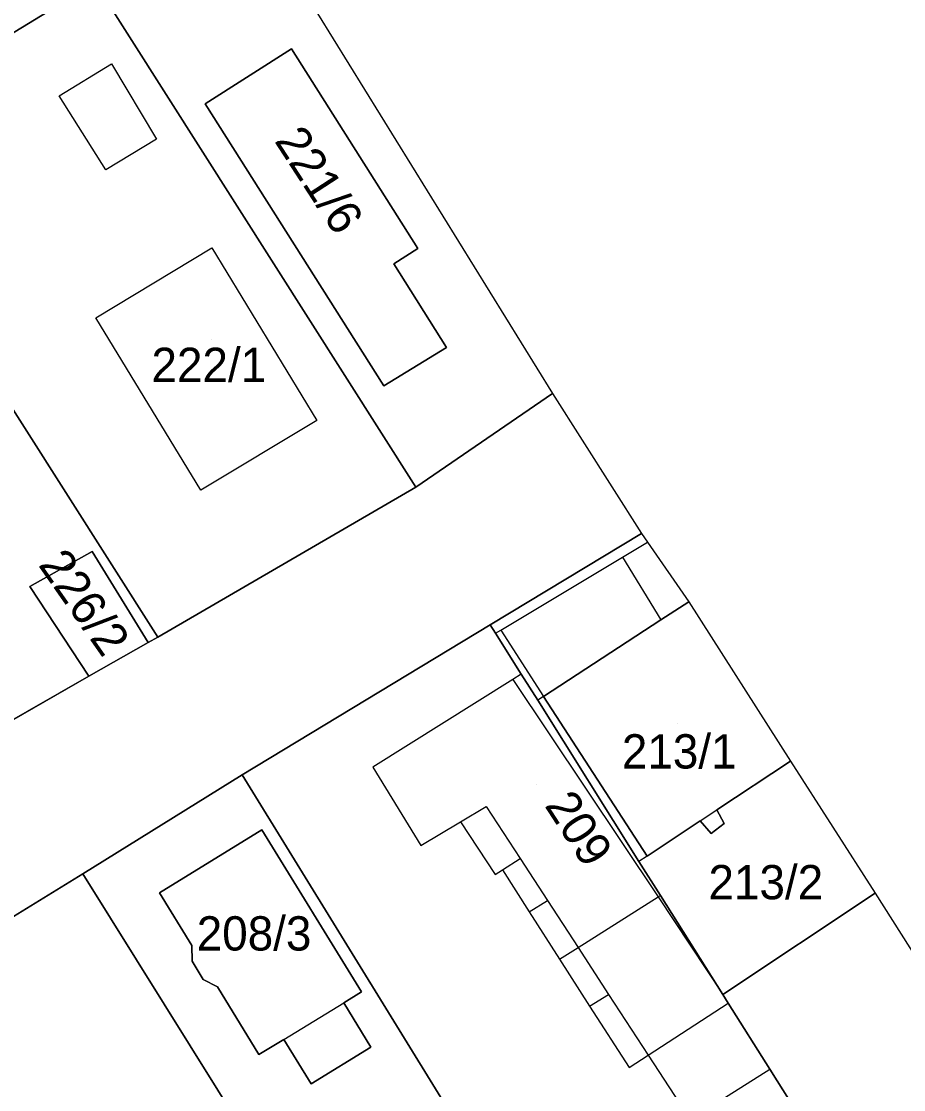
# Model space of a CAD drawing. Extents: x -263943 to -261149, y -1236934 to -1230686.
# Drawn here: x -262331.4 to -262279.9, y -1235630.2 to -1235567.9 of the extents above; entities that cross this region are included whole.
import ezdxf

# ---------------------------------------------------------------- set-up
doc = ezdxf.new("R2010")
doc.units = 0
for name, color, linetype in [('body_kn', 7, 'Continuous'), ('kladpar_druhypozemkov', 7, 'Continuous'), ('kladpar_hranice', 7, 'Continuous'), ('kladpar_parcelnecisla', 7, 'Continuous'), ('kladpar_plochy', 7, 'Continuous'), ('zappar_hrandruhpozemk', 7, 'Continuous')]:
    doc.layers.add(name, color=color, linetype=linetype)

msp = doc.modelspace()

# ---------------------------------------------------------------- linework, layer by layer
at = {"layer": 'body_kn'}
for p, q in [((-262315.61, -1235569.46), (-262315.61, -1235569.46)), ((-262326.13, -1235570.33), (-262326.13, -1235570.33)), ((-262329.17, -1235572.19), (-262329.17, -1235572.19)), ((-262329.17, -1235572.19), (-262329.17, -1235572.19)), ((-262320.66, -1235572.66), (-262320.66, -1235572.66)), ((-262323.49, -1235574.73), (-262323.49, -1235574.73)), ((-262326.45, -1235576.51), (-262326.45, -1235576.51)), ((-262320.26, -1235581.07), (-262320.26, -1235581.07)), ((-262308.24, -1235581.1), (-262308.24, -1235581.1)), ((-262309.65, -1235581.99), (-262309.65, -1235581.99)), ((-262327.03, -1235585.15), (-262327.03, -1235585.15)), ((-262327.03, -1235585.15), (-262327.03, -1235585.15)), ((-262306.57, -1235586.87), (-262306.57, -1235586.87)), ((-262306.57, -1235586.87), (-262306.57, -1235586.87)), ((-262310.24, -1235589.12), (-262310.24, -1235589.12)), ((-262300.39, -1235589.57), (-262300.39, -1235589.57)), ((-262314.14, -1235591.14), (-262314.14, -1235591.14)), ((-262308.37, -1235595.03), (-262308.37, -1235595.03)), ((-262320.91, -1235595.21), (-262320.91, -1235595.21)), ((-262295.2, -1235597.73), (-262295.2, -1235597.73)), ((-262294.85, -1235598.24), (-262294.85, -1235598.24)), ((-262327.25, -1235598.78), (-262327.25, -1235598.78)), ((-262296.3, -1235599.11), (-262296.3, -1235599.11)), ((-262330.89, -1235600.82), (-262330.89, -1235600.82)), ((-262330.89, -1235600.82), (-262330.89, -1235600.82)), ((-262292.44, -1235601.71), (-262292.44, -1235601.71)), ((-262292.44, -1235601.71), (-262292.44, -1235601.71)), ((-262304.03, -1235603.06), (-262304.03, -1235603.06)), ((-262294.07, -1235602.77), (-262294.07, -1235602.77)), ((-262323.43, -1235603.77), (-262323.43, -1235603.77)), ((-262303.72, -1235603.55), (-262303.72, -1235603.55)), ((-262303.72, -1235603.55), (-262303.72, -1235603.55)), ((-262303.41, -1235603.37), (-262303.41, -1235603.37)), ((-262323.98, -1235604.08), (-262323.98, -1235604.08)), ((-262327.45, -1235606.06), (-262327.45, -1235606.06)), ((-262302.71, -1235606.25), (-262302.71, -1235606.25)), ((-262302.71, -1235606.25), (-262302.71, -1235606.25)), ((-262302.21, -1235605.94), (-262302.21, -1235605.94)), ((-262302.21, -1235605.94), (-262302.21, -1235605.94)), ((-262301.25, -1235607.46), (-262301.25, -1235607.46)), ((-262300.91, -1235607.24), (-262300.91, -1235607.24)), ((-262300.91, -1235607.24), (-262300.91, -1235607.24)), ((-262310.87, -1235611.37), (-262310.87, -1235611.37)), ((-262286.5, -1235611.01), (-262286.5, -1235611.01)), ((-262318.5, -1235611.81), (-262318.5, -1235611.81)), ((-262304.26, -1235613.65), (-262304.26, -1235613.65)), ((-262290.8, -1235613.86), (-262290.8, -1235613.86)), ((-262291.77, -1235614.5), (-262291.77, -1235614.5)), ((-262291.77, -1235614.5), (-262291.77, -1235614.5)), ((-262317.35, -1235615.02), (-262317.35, -1235615.02)), ((-262317.35, -1235615.02), (-262317.35, -1235615.02)), ((-262305.75, -1235614.55), (-262305.75, -1235614.55)), ((-262305.75, -1235614.55), (-262305.75, -1235614.55)), ((-262290.36, -1235614.64), (-262290.36, -1235614.64)), ((-262291.13, -1235615.24), (-262291.13, -1235615.24)), ((-262308.07, -1235615.94), (-262308.07, -1235615.94)), ((-262302.27, -1235616.7), (-262302.27, -1235616.7)), ((-262302.27, -1235616.7), (-262302.27, -1235616.7)), ((-262295.34, -1235616.87), (-262295.34, -1235616.87)), ((-262295.34, -1235616.87), (-262295.34, -1235616.87)), ((-262294.87, -1235616.56), (-262294.87, -1235616.56)), ((-262294.87, -1235616.56), (-262294.87, -1235616.56)), ((-262327.8, -1235617.58), (-262327.8, -1235617.58)), ((-262303.31, -1235617.36), (-262303.31, -1235617.36)), ((-262303.31, -1235617.36), (-262303.31, -1235617.36)), ((-262303.74, -1235617.63), (-262303.74, -1235617.63)), ((-262323.33, -1235618.7), (-262323.33, -1235618.7)), ((-262294.09, -1235618.85), (-262294.09, -1235618.85)), ((-262281.56, -1235618.72), (-262281.56, -1235618.72)), ((-262300.68, -1235619.14), (-262300.68, -1235619.14)), ((-262294.22, -1235618.93), (-262294.22, -1235618.93)), ((-262294.22, -1235618.93), (-262294.22, -1235618.93)), ((-262301.74, -1235619.81), (-262301.74, -1235619.81)), ((-262301.74, -1235619.81), (-262301.74, -1235619.81)), ((-262321.43, -1235621.77), (-262321.43, -1235621.77)), ((-262298.89, -1235621.89), (-262298.89, -1235621.89)), ((-262299.97, -1235622.57), (-262299.97, -1235622.57)), ((-262299.97, -1235622.57), (-262299.97, -1235622.57)), ((-262321.41, -1235622.68), (-262321.41, -1235622.68)), ((-262320.77, -1235623.74), (-262320.77, -1235623.74)), ((-262319.94, -1235624.18), (-262319.94, -1235624.18)), ((-262311.53, -1235624.47), (-262311.53, -1235624.47)), ((-262297.11, -1235624.63), (-262297.11, -1235624.63)), ((-262297.11, -1235624.63), (-262297.11, -1235624.63)), ((-262290.45, -1235624.62), (-262290.45, -1235624.62)), ((-262312.57, -1235625.11), (-262312.57, -1235625.11)), ((-262298.22, -1235625.3), (-262298.22, -1235625.3)), ((-262298.22, -1235625.3), (-262298.22, -1235625.3)), ((-262290.13, -1235625.13), (-262290.13, -1235625.13)), ((-262290.13, -1235625.13), (-262290.13, -1235625.13)), ((-262316.07, -1235627.25), (-262316.07, -1235627.25)), ((-262316.07, -1235627.25), (-262316.07, -1235627.25)), ((-262317.52, -1235628.13), (-262317.52, -1235628.13)), ((-262310.99, -1235627.69), (-262310.99, -1235627.69)), ((-262294.81, -1235628.16), (-262294.81, -1235628.16)), ((-262295.92, -1235628.88), (-262295.92, -1235628.88)), ((-262287.71, -1235628.98), (-262287.71, -1235628.98)), ((-262314.48, -1235629.83), (-262314.48, -1235629.83))]:
    msp.add_line(p, q, dxfattribs=at)
at = {"layer": 'kladpar_druhypozemkov'}
for p, q in [((-262313.19, -1235577), (-262313.19, -1235577)), ((-262320.3, -1235586.39), (-262320.3, -1235586.39)), ((-262326.45, -1235601.74), (-262326.45, -1235601.74)), ((-262293.12, -1235608.8), (-262293.12, -1235608.8)), ((-262301.32, -1235612.4), (-262301.32, -1235612.4)), ((-262287.69, -1235617.07), (-262287.69, -1235617.07)), ((-262317.17, -1235619.84), (-262317.17, -1235619.84))]:
    msp.add_line(p, q, dxfattribs=at)
at = {"layer": 'kladpar_hranice'}
for points in [[(-262339.06, -1235546.21), (-262327.41, -1235565.03), (-262327.07, -1235565.59), (-262341.96, -1235574.67), (-262354.2, -1235554.96), (-262339.06, -1235546.21)], [(-262354.2, -1235554.96), (-262341.96, -1235574.67), (-262323.43, -1235603.77), (-262323.98, -1235604.08), (-262327.25, -1235598.78), (-262330.89, -1235600.82), (-262327.45, -1235606.06), (-262333.24, -1235609.37), (-262347.35, -1235587.12)], [(-262327.41, -1235565.03), (-262318.94, -1235559.57), (-262314.11, -1235567.4), (-262300.39, -1235589.57)], [(-262300.39, -1235589.57), (-262308.37, -1235595.03), (-262327.07, -1235565.59), (-262327.41, -1235565.03)], [(-262341.96, -1235574.67), (-262327.07, -1235565.59), (-262308.37, -1235595.03), (-262323.43, -1235603.77), (-262341.96, -1235574.67)], [(-262306.57, -1235586.87), (-262310.24, -1235589.12), (-262320.66, -1235572.66), (-262315.61, -1235569.46), (-262308.24, -1235581.1), (-262309.65, -1235581.99), (-262306.57, -1235586.87)], [(-262306.57, -1235586.87), (-262309.65, -1235581.99), (-262308.24, -1235581.1), (-262315.61, -1235569.46), (-262320.66, -1235572.66), (-262310.24, -1235589.12), (-262306.57, -1235586.87)], [(-262375.04, -1235634.91), (-262363.44, -1235628.04), (-262363.95, -1235627.19), (-262353.97, -1235620.58), (-262350.25, -1235618.88), (-262342.8, -1235614.72), (-262333.24, -1235609.37), (-262327.45, -1235606.06), (-262323.98, -1235604.08), (-262323.43, -1235603.77), (-262308.37, -1235595.03), (-262300.39, -1235589.57), (-262295.2, -1235597.73), (-262304.03, -1235603.06), (-262318.5, -1235611.81), (-262327.8, -1235617.58), (-262336.93, -1235623.19), (-262348.61, -1235630.18)], [(-262295.34, -1235616.87), (-262301.25, -1235607.46), (-262302.21, -1235605.94), (-262303.72, -1235603.55), (-262304.03, -1235603.06), (-262295.2, -1235597.73), (-262294.85, -1235598.24), (-262292.44, -1235601.71), (-262294.07, -1235602.77), (-262300.91, -1235607.24), (-262294.87, -1235616.56), (-262291.77, -1235614.5), (-262291.13, -1235615.24), (-262290.36, -1235614.64), (-262290.8, -1235613.86), (-262286.5, -1235611.01), (-262281.56, -1235618.72), (-262290.45, -1235624.62), (-262294.09, -1235618.85), (-262295.34, -1235616.87)], [(-262330.89, -1235600.82), (-262327.25, -1235598.78), (-262323.98, -1235604.08), (-262327.45, -1235606.06), (-262330.89, -1235600.82)], [(-262292.44, -1235601.71), (-262286.5, -1235611.01), (-262290.8, -1235613.86), (-262290.36, -1235614.64), (-262291.13, -1235615.24), (-262291.77, -1235614.5), (-262294.87, -1235616.56), (-262300.91, -1235607.24), (-262294.07, -1235602.77), (-262292.44, -1235601.71)], [(-262290.13, -1235625.13), (-262287.71, -1235628.98), (-262280.06, -1235641.13), (-262294.69, -1235650.47), (-262318.5, -1235611.81), (-262304.03, -1235603.06), (-262303.72, -1235603.55), (-262302.21, -1235605.94), (-262301.25, -1235607.46), (-262295.34, -1235616.87), (-262294.09, -1235618.85), (-262290.45, -1235624.62), (-262290.13, -1235625.13)], [(-262307.31, -1235650.4), (-262313.29, -1235640.82), (-262319.91, -1235630.21), (-262327.8, -1235617.58), (-262318.5, -1235611.81), (-262294.69, -1235650.47), (-262282.25, -1235670.38), (-262291.57, -1235675.42), (-262307.31, -1235650.4)], [(-262317.35, -1235615.02), (-262311.53, -1235624.47), (-262312.57, -1235625.11), (-262310.99, -1235627.69), (-262314.48, -1235629.83), (-262316.07, -1235627.25), (-262317.52, -1235628.13), (-262319.94, -1235624.18), (-262320.77, -1235623.74), (-262321.41, -1235622.68), (-262321.43, -1235621.77), (-262323.33, -1235618.7), (-262317.35, -1235615.02)], [(-262311.53, -1235624.47), (-262317.35, -1235615.02), (-262323.33, -1235618.7), (-262321.43, -1235621.77), (-262321.41, -1235622.68), (-262320.77, -1235623.74), (-262319.94, -1235624.18), (-262317.52, -1235628.13), (-262316.07, -1235627.25), (-262314.48, -1235629.83), (-262310.99, -1235627.69), (-262312.57, -1235625.11), (-262311.53, -1235624.47)], [(-262318.41, -1235652.95), (-262320.34, -1235649.85), (-262323.16, -1235645.31), (-262328.88, -1235636.12), (-262335.26, -1235625.87), (-262336.93, -1235623.19), (-262327.8, -1235617.58), (-262319.91, -1235630.21), (-262313.29, -1235640.82), (-262307.31, -1235650.4), (-262316.53, -1235656), (-262318.41, -1235652.95)], [(-262280.06, -1235641.13), (-262287.71, -1235628.98), (-262290.13, -1235625.13), (-262290.45, -1235624.62), (-262281.56, -1235618.72), (-262266.88, -1235641.83), (-262266.34, -1235642.68), (-262275.56, -1235648.31), (-262280.06, -1235641.13)]]:
    msp.add_lwpolyline(points, dxfattribs=at)
at = {"layer": 'kladpar_plochy'}
for p, q in [((-262308.37, -1235595.03), (-262327.07, -1235565.59)), ((-262314.11, -1235567.4), (-262300.39, -1235589.57)), ((-262315.61, -1235569.46), (-262320.66, -1235572.66)), ((-262308.24, -1235581.1), (-262315.61, -1235569.46)), ((-262320.66, -1235572.66), (-262310.24, -1235589.12)), ((-262341.96, -1235574.67), (-262323.43, -1235603.77)), ((-262309.65, -1235581.99), (-262308.24, -1235581.1)), ((-262306.57, -1235586.87), (-262309.65, -1235581.99)), ((-262310.24, -1235589.12), (-262306.57, -1235586.87)), ((-262300.39, -1235589.57), (-262308.37, -1235595.03)), ((-262327.25, -1235598.78), (-262330.89, -1235600.82)), ((-262323.98, -1235604.08), (-262327.25, -1235598.78)), ((-262330.89, -1235600.82), (-262327.45, -1235606.06)), ((-262323.43, -1235603.77), (-262323.98, -1235604.08)), ((-262327.45, -1235606.06), (-262333.24, -1235609.37)), ((-262327.8, -1235617.58), (-262318.5, -1235611.81)), ((-262318.5, -1235611.81), (-262294.69, -1235650.47)), ((-262317.35, -1235615.02), (-262323.33, -1235618.7)), ((-262311.53, -1235624.47), (-262317.35, -1235615.02)), ((-262319.91, -1235630.21), (-262327.8, -1235617.58)), ((-262323.33, -1235618.7), (-262321.43, -1235621.77)), ((-262321.43, -1235621.77), (-262321.41, -1235622.68)), ((-262321.41, -1235622.68), (-262320.77, -1235623.74)), ((-262320.77, -1235623.74), (-262319.94, -1235624.18)), ((-262319.94, -1235624.18), (-262317.52, -1235628.13)), ((-262312.57, -1235625.11), (-262311.53, -1235624.47)), ((-262310.99, -1235627.69), (-262312.57, -1235625.11)), ((-262317.52, -1235628.13), (-262316.07, -1235627.25)), ((-262316.07, -1235627.25), (-262314.48, -1235629.83)), ((-262314.48, -1235629.83), (-262310.99, -1235627.69))]:
    msp.add_line(p, q, dxfattribs=at)
for points in [[(-262339.06, -1235546.21), (-262327.41, -1235565.03), (-262327.07, -1235565.59), (-262341.96, -1235574.67), (-262354.2, -1235554.96)], [(-262341.96, -1235574.67), (-262327.07, -1235565.59), (-262308.37, -1235595.03), (-262323.43, -1235603.77)], [(-262306.57, -1235586.87), (-262310.24, -1235589.12), (-262320.66, -1235572.66), (-262315.61, -1235569.46), (-262308.24, -1235581.1), (-262309.65, -1235581.99)], [(-262295.34, -1235616.87), (-262301.25, -1235607.46), (-262302.21, -1235605.94), (-262303.72, -1235603.55), (-262304.03, -1235603.06), (-262295.2, -1235597.73), (-262294.85, -1235598.24), (-262292.44, -1235601.71), (-262294.07, -1235602.77), (-262300.91, -1235607.24), (-262294.87, -1235616.56), (-262291.77, -1235614.5), (-262291.13, -1235615.24), (-262290.36, -1235614.64), (-262290.8, -1235613.86), (-262286.5, -1235611.01), (-262281.56, -1235618.72), (-262290.45, -1235624.62), (-262294.09, -1235618.85)], [(-262330.89, -1235600.82), (-262327.25, -1235598.78), (-262323.98, -1235604.08), (-262327.45, -1235606.06)], [(-262292.44, -1235601.71), (-262286.5, -1235611.01), (-262290.8, -1235613.86), (-262290.36, -1235614.64), (-262291.13, -1235615.24), (-262291.77, -1235614.5), (-262294.87, -1235616.56), (-262300.91, -1235607.24), (-262294.07, -1235602.77)], [(-262290.13, -1235625.13), (-262287.71, -1235628.98), (-262280.06, -1235641.13), (-262294.69, -1235650.47), (-262318.5, -1235611.81), (-262304.03, -1235603.06), (-262303.72, -1235603.55), (-262302.21, -1235605.94), (-262301.25, -1235607.46), (-262295.34, -1235616.87), (-262294.09, -1235618.85), (-262290.45, -1235624.62)], [(-262317.35, -1235615.02), (-262311.53, -1235624.47), (-262312.57, -1235625.11), (-262310.99, -1235627.69), (-262314.48, -1235629.83), (-262316.07, -1235627.25), (-262317.52, -1235628.13), (-262319.94, -1235624.18), (-262320.77, -1235623.74), (-262321.41, -1235622.68), (-262321.43, -1235621.77), (-262323.33, -1235618.7)], [(-262318.41, -1235652.95), (-262320.34, -1235649.85), (-262323.16, -1235645.31), (-262328.88, -1235636.12), (-262335.26, -1235625.87), (-262336.93, -1235623.19), (-262327.8, -1235617.58), (-262319.91, -1235630.21), (-262313.29, -1235640.82), (-262307.31, -1235650.4), (-262316.53, -1235656)], [(-262280.06, -1235641.13), (-262287.71, -1235628.98), (-262290.13, -1235625.13), (-262290.45, -1235624.62), (-262281.56, -1235618.72), (-262266.88, -1235641.83), (-262266.34, -1235642.68), (-262275.56, -1235648.31)]]:
    msp.add_lwpolyline(points, close=True, dxfattribs=at)
msp.add_lwpolyline([(-262375.04, -1235634.91), (-262363.44, -1235628.04), (-262363.95, -1235627.19), (-262353.97, -1235620.58), (-262350.25, -1235618.88), (-262342.8, -1235614.72), (-262333.24, -1235609.37), (-262327.45, -1235606.06), (-262323.98, -1235604.08), (-262323.43, -1235603.77), (-262308.37, -1235595.03), (-262300.39, -1235589.57), (-262295.2, -1235597.73), (-262304.03, -1235603.06), (-262318.5, -1235611.81), (-262327.8, -1235617.58), (-262336.93, -1235623.19), (-262348.61, -1235630.18)], dxfattribs=at)
at = {"layer": 'zappar_hrandruhpozemk'}
for p, q in [((-262326.45, -1235576.51), (-262329.17, -1235572.19)), ((-262327.03, -1235585.15), (-262320.26, -1235581.07)), ((-262296.3, -1235599.11), (-262294.85, -1235598.24)), ((-262303.41, -1235603.37), (-262296.3, -1235599.11)), ((-262296.3, -1235599.11), (-262294.07, -1235602.77)), ((-262303.72, -1235603.55), (-262303.41, -1235603.37)), ((-262303.41, -1235603.37), (-262300.91, -1235607.24)), ((-262300.91, -1235607.24), (-262301.25, -1235607.46)), ((-262310.87, -1235611.37), (-262308.07, -1235615.94)), ((-262291.77, -1235614.5), (-262290.8, -1235613.86)), ((-262294.87, -1235616.56), (-262295.34, -1235616.87)), ((-262294.22, -1235618.93), (-262294.09, -1235618.85)), ((-262301.74, -1235619.81), (-262300.68, -1235619.14)), ((-262298.89, -1235621.89), (-262294.22, -1235618.93)), ((-262299.97, -1235622.57), (-262298.89, -1235621.89)), ((-262298.89, -1235621.89), (-262297.11, -1235624.63)), ((-262298.22, -1235625.3), (-262297.11, -1235624.63)), ((-262297.11, -1235624.63), (-262294.81, -1235628.16)), ((-262316.07, -1235627.25), (-262312.57, -1235625.11)), ((-262294.81, -1235628.16), (-262290.13, -1235625.13))]:
    msp.add_line(p, q, dxfattribs=at)
for points in [[(-262329.17, -1235572.19), (-262326.13, -1235570.33), (-262323.49, -1235574.73), (-262326.45, -1235576.51)], [(-262320.26, -1235581.07), (-262314.14, -1235591.14), (-262320.91, -1235595.21), (-262327.03, -1235585.15)], [(-262302.21, -1235605.94), (-262302.71, -1235606.25), (-262310.87, -1235611.37)], [(-262302.71, -1235606.25), (-262294.22, -1235618.93), (-262290.45, -1235624.62)], [(-262308.07, -1235615.94), (-262305.75, -1235614.55), (-262304.26, -1235613.65), (-262302.27, -1235616.7)], [(-262305.75, -1235614.55), (-262303.74, -1235617.63), (-262303.31, -1235617.36), (-262302.27, -1235616.7)], [(-262302.27, -1235616.7), (-262300.68, -1235619.14), (-262298.89, -1235621.89)], [(-262303.31, -1235617.36), (-262301.74, -1235619.81), (-262299.97, -1235622.57), (-262298.22, -1235625.3), (-262295.92, -1235628.88), (-262294.81, -1235628.16)], [(-262294.81, -1235628.16), (-262292.36, -1235631.92), (-262287.71, -1235628.98)]]:
    msp.add_lwpolyline(points, dxfattribs=at)

# ---------------------------------------------------------------- texts
at = {"layer": 'kladpar_parcelnecisla'}
for s, rotation, p in [('221/6', 303, (-262316.65, -1235574.825)), ('226/2', 305, (-262330.435, -1235599.562)), ('209', 303, (-262300.885, -1235613.597))]:
    msp.add_text(s, height=2, rotation=rotation, dxfattribs=at).set_placement(p)
for s, p in [('222/1', (-262323.79, -1235588.89)), ('213/1', (-262296.339, -1235611.44)), ('213/2', (-262291.285, -1235619.07)), ('208/3', (-262321.151, -1235622.06))]:
    msp.add_text(s, height=2, dxfattribs=at).set_placement(p)

doc.saveas('drawing.dxf')
